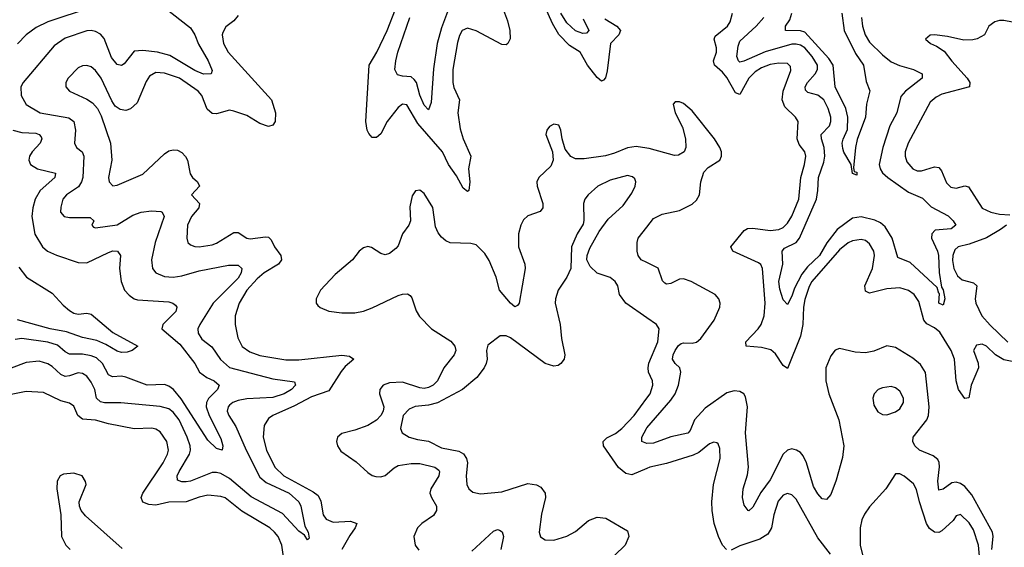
# Model space of a CAD drawing. Header units: inches. Extents: x 1843162 to 1959474, y 907081 to 1016326.
# Tile 499 of 656: x 1897100 to 1901653, y 994800 to 997241. Entities that reach past the tile are written whole.
import ezdxf

# ---------------------------------------------------------------- set-up
doc = ezdxf.new("R2010")
doc.units = ezdxf.units.IN
doc.header["$MEASUREMENT"] = 0
doc.layers.add('B8999', color=7, linetype='Continuous')
doc.layers.add('B9909', color=7, linetype='Continuous')

msp = doc.modelspace()

# ---------------------------------------------------------------- linework, layer by layer
at = {"layer": 'B8999', "color": 5}
for points, elevation in [([(1897090, 997625.7), (1897110, 997604.2), (1897128.9, 997570), (1897151.5, 997491.5), (1897169.3, 997470), (1897250, 997442.1), (1897330, 997431.4), (1897370, 997435.7), (1897430, 997462.4), (1897450, 997458.3), (1897511.5, 997410), (1897562.4, 997350), (1897570.6, 997330), (1897565, 997310), (1897530, 997282.5), (1897510, 997282.5), (1897470, 997295.4), (1897430, 997296.9), (1897229.5, 997230.5), (1897176.1, 997203.9), (1897129.2, 997170), (1897090, 997128.6)], 440), ([(1897770, 997296.3), (1897890, 997202.3), (1897909.3, 997170), (1897927.1, 997127.1), (1897972, 997050), (1897990, 997006), (1897986, 996990), (1897950, 996988.6), (1897910, 997006), (1897794.2, 997074.2), (1897736.9, 997090), (1897670, 997098.6), (1897630, 997095), (1897583.3, 997036.7), (1897570, 997028.2), (1897550, 997033.7), (1897525.1, 997065.1), (1897490, 997153), (1897472.9, 997172.9), (1897450, 997186.2), (1897430, 997191.2), (1897410, 997189.3), (1897310, 997154.5), (1897259.8, 997120.2), (1897116.5, 996950), (1897106, 996930), (1897107, 996890), (1897130, 996847.9), (1897194.9, 996810), (1897326.6, 996786.6), (1897350.9, 996770), (1897358.3, 996730), (1897352.9, 996670), (1897363.1, 996650), (1897389.5, 996629.5), (1897397.2, 996610), (1897391.9, 996510), (1897386.4, 996490), (1897372.3, 996467.7), (1897316.9, 996430), (1897300.2, 996410), (1897290, 996373.2), (1897289.4, 996350), (1897305.7, 996330), (1897330, 996325.8), (1897425.4, 996325.4), (1897442.4, 996310), (1897434, 996290), (1897440.9, 996280.9), (1897450, 996278), (1897550, 996291.8), (1897623.8, 996336.2), (1897661.3, 996350), (1897710, 996356.6), (1897752.6, 996352.6), (1897758.6, 996350), (1897768.1, 996330), (1897726.7, 996210), (1897710.2, 996130), (1897714.4, 996090), (1897730, 996069.3), (1897770, 996053), (1897810, 996050.1), (1897850, 996056.3), (1897930, 996079.4), (1898065.1, 996105.1), (1898110, 996105.8), (1898126.5, 996090), (1898124, 996070), (1898110, 996044.8), (1897994, 995930), (1897933, 995830), (1897923.6, 995810), (1897925.2, 995790), (1897942.9, 995762.9), (1897987.8, 995727.8), (1898028.1, 995668.1), (1898070, 995631.3), (1898270, 995579.8), (1898370, 995565.5), (1898375.6, 995550), (1898357.1, 995530), (1898323.2, 995510), (1898270, 995492.8), (1898150, 995486.3), (1898110, 995479.7), (1898085.4, 995470), (1898070, 995457), (1898063.9, 995450), (1898059.5, 995430), (1898066.6, 995410), (1898098.7, 995358.7), (1898146.7, 995250), (1898210, 995124.7), (1898239.1, 995099.1), (1898345.9, 995050), (1898391.2, 995010), (1898399.8, 994990), (1898418, 994898), (1898433.2, 994870), (1898438, 994842), (1898430, 994834), (1898416.3, 994856.3), (1898390, 994874), (1898315.9, 994955.9), (1898170, 995033.3), (1898070, 995117.6), (1898030, 995141.5), (1898010, 995146.6), (1897990, 995145.5), (1897890, 995106), (1897870, 995102.5), (1897850, 995102.7), (1897829.9, 995109.9), (1897828.6, 995130), (1897836.7, 995150), (1897885.5, 995230), (1897890.4, 995250), (1897888.6, 995270), (1897874.7, 995310), (1897837, 995390), (1897810, 995425.4), (1897790, 995439.9), (1897750, 995451.5), (1897567.6, 995467.6), (1897491.5, 995468.5), (1897473.5, 995473.5), (1897455.2, 995490), (1897446.7, 995530), (1897430, 995564.1), (1897410, 995591.3), (1897390, 995603.9), (1897370, 995607.4), (1897330, 995592.7), (1897310, 995590.5), (1897290, 995599.9), (1897250, 995636.1), (1897230, 995648), (1897190, 995660.8), (1897130, 995655), (1896990, 995602.4)], 460), ([(1899327.3, 997310), (1899355.9, 997235.9), (1899366.5, 997190), (1899368, 997152), (1899356.5, 997130), (1899350, 997124.2), (1899330, 997125.9), (1899210, 997188.7), (1899170, 997201.8), (1899145.6, 997190), (1899132.9, 997167.2), (1899124.2, 997135.8), (1899102.5, 997010), (1899102.5, 996950), (1899107.1, 996927.1), (1899133.6, 996870), (1899125.4, 996810), (1899136.4, 996736.4), (1899150.1, 996690.1), (1899185.2, 996610), (1899175.6, 996550), (1899181.3, 996490), (1899177, 996450), (1899170, 996446.3), (1899150, 996461.4), (1899118.9, 996518.9), (1899083, 996570), (1899054.3, 996630), (1898940.5, 996760.5), (1898890, 996847), (1898870, 996849.2), (1898850, 996834), (1898799.1, 996770), (1898770, 996712.4), (1898750, 996695.1), (1898730, 996696.3), (1898714.1, 996714.1), (1898706.6, 996730), (1898699.9, 996770), (1898715.6, 997030), (1898751.6, 997090), (1898799.6, 997190), (1898836.9, 997290)], 480), ([(1899082, 997290), (1899050, 997202.4), (1899030.1, 997130), (1899014, 997014), (1899002.2, 996857.8), (1898990, 996823.7), (1898970, 996845.1), (1898950, 996892.2), (1898934.2, 996950), (1898924.6, 996964.6), (1898910, 996976), (1898870, 996978.7), (1898846.2, 996986.2), (1898834.8, 997010), (1898839.6, 997050), (1898849, 997090), (1898903.3, 997250)], 460), ([(1899805.2, 997245.2), (1899860.6, 997210), (1899877.5, 997190), (1899870.9, 997170), (1899831.8, 997130), (1899815.8, 997004.3), (1899808.2, 996971.8), (1899798.9, 996961.1), (1899790, 996956.3), (1899770, 996972.7), (1899725.8, 997030), (1899691.4, 997090), (1899641.5, 997121.5), (1899592.3, 997172.3), (1899562.9, 997222.9), (1899530, 997298.5)], 480), ([(1898110, 997260.5), (1898090, 997235.5), (1898052.8, 997207.2), (1898038.5, 997181.5), (1898036.3, 997170), (1898042.6, 997130), (1898064.3, 997090), (1898264.2, 996870), (1898282.5, 996810), (1898280.8, 996770), (1898270, 996753.3), (1898250, 996747.2), (1898210, 996760.8), (1898150, 996797), (1898090, 996818), (1898070, 996821.3), (1898010, 996805), (1897990, 996806.4), (1897966.5, 996826.5), (1897941.6, 996890), (1897925.2, 996910), (1897838.4, 996970), (1897770, 996993.9), (1897730, 996995.9), (1897700.6, 996979.4), (1897685.3, 996954.7), (1897643.3, 996856.6), (1897612.3, 996827.7), (1897590, 996820.7), (1897564.9, 996824.9), (1897540.8, 996840.8), (1897525.3, 996865.3), (1897477.3, 996970), (1897450, 997005.6), (1897430, 997022.2), (1897410, 997028.9), (1897390, 997026.8), (1897370, 997017.6), (1897324.7, 996970), (1897312.7, 996950), (1897314, 996930), (1897330.3, 996910), (1897410, 996872.7), (1897436, 996856), (1897459.1, 996830), (1897476.6, 996796.6), (1897520.1, 996670), (1897526.1, 996590), (1897510.2, 996510), (1897513.7, 996490), (1897530, 996472.2), (1897550, 996475.6), (1897670, 996526.7), (1897770, 996620.6), (1897790, 996633.5), (1897810, 996638.8), (1897830, 996636.9), (1897850, 996625.5), (1897867, 996607), (1897875.9, 996590), (1897887.8, 996527.8), (1897898.9, 996510), (1897922.4, 996490), (1897931.3, 996470), (1897894.9, 996430), (1897931, 996390), (1897928.5, 996370), (1897894.5, 996330), (1897876.6, 996290), (1897872.3, 996230), (1897878, 996210), (1897890, 996198.9), (1897910, 996191.3), (1897930, 996190.2), (1897990, 996199.8), (1898010, 996207.5), (1898090, 996256), (1898110, 996255.6), (1898150, 996230.2), (1898166.1, 996226.1), (1898236.7, 996236.7), (1898250, 996235.2), (1898262.9, 996222.9), (1898278.5, 996190), (1898308.2, 996150), (1898311.1, 996130), (1898296.9, 996110), (1898230.4, 996069.6), (1898198.7, 996041.3), (1898150, 995989), (1898114.8, 995930), (1898096.8, 995870), (1898096.3, 995830), (1898108.5, 995768.5), (1898129.2, 995729.2), (1898164.2, 995704.2), (1898210, 995686.7), (1898330, 995667.6), (1898390, 995667), (1898590, 995688.1), (1898624.6, 995684.6), (1898644.2, 995670), (1898604.4, 995635.6), (1898586.5, 995613.5), (1898530, 995523.4), (1898450, 995496.4), (1898370, 995453.7), (1898270.3, 995410), (1898250, 995395.3), (1898230, 995363.7), (1898226.4, 995310), (1898241.5, 995250), (1898279.5, 995170), (1898321.4, 995130), (1898456.7, 995056.7), (1898479.4, 995039.4), (1898493, 995013), (1898503.5, 994950), (1898517.2, 994930), (1898550, 994916), (1898630, 994920.1), (1898658.3, 994910), (1898651.7, 994890), (1898625.8, 994854.2), (1898590.1, 994790)], 480), ([(1899704.7, 997244.7), (1899731, 997190), (1899721.5, 997178.5), (1899704, 997176), (1899670, 997188.8), (1899630, 997225.3), (1899602.8, 997270)], 460), ([(1900000, 996646.6), (1899950, 996654.1), (1899910, 996648.2), (1899850, 996622.4), (1899808.5, 996611.5), (1899710, 996596.7), (1899670, 996597.3), (1899647.8, 996607.8), (1899622.4, 996642.4), (1899608.4, 996690), (1899602.6, 996730), (1899593.2, 996753.2), (1899570, 996757.6), (1899550, 996746), (1899538, 996730), (1899532.7, 996710), (1899562.8, 996630), (1899566.8, 996590), (1899556.5, 996563.5), (1899499.7, 996510), (1899491.1, 996490), (1899492.6, 996470), (1899519, 996390), (1899518.2, 996370), (1899506.8, 996353.2), (1899450, 996333.6), (1899430, 996315.1), (1899417.5, 996290), (1899405.8, 996250), (1899406.6, 996190), (1899435.2, 996110), (1899437.8, 996090), (1899410.1, 995929.9), (1899401.4, 995918.6), (1899390, 995912.8), (1899370, 995928.8), (1899318.7, 995990), (1899302.9, 996050), (1899270, 996126.8), (1899250, 996158.6), (1899210, 996199.8), (1899185.7, 996205.7), (1899090, 996209), (1899070, 996217.2), (1899050, 996234), (1899034.8, 996254.8), (1899022.8, 996282.8), (1899010, 996371.2), (1898970, 996436.3), (1898950, 996451.6), (1898930, 996449.4), (1898914.8, 996425.2), (1898904.6, 996375.4), (1898907.1, 996310), (1898899.6, 996290), (1898870.1, 996249.9), (1898850, 996195.1), (1898838.5, 996181.5), (1898810, 996159), (1898790, 996152.7), (1898770, 996159.6), (1898726.1, 996186.1), (1898710, 996191.1), (1898690, 996185.4), (1898670, 996169.6), (1898639, 996130), (1898558.3, 996061.7), (1898491.3, 995990), (1898470.2, 995950), (1898470.3, 995930), (1898479, 995919), (1898489.4, 995909.4), (1898530, 995892.8), (1898590, 995884.2), (1898650, 995885.2), (1898690, 995892.5), (1898730, 995907), (1898850, 995964.5), (1898870, 995971.6), (1898892.4, 995972.4), (1898905.2, 995965.2), (1898913.7, 995953.7), (1898933.7, 995893.7), (1898947.9, 995867.9), (1899004.5, 995810), (1899092.9, 995752.9), (1899111.7, 995730), (1899116.8, 995710), (1899109.3, 995690), (1899060.6, 995630), (1899032, 995570), (1899012.3, 995550), (1898990, 995538.4), (1898970, 995535.1), (1898950, 995537), (1898870, 995563.1), (1898810, 995561.4), (1898781.2, 995550), (1898764.6, 995530), (1898763.5, 995510), (1898783.4, 995450), (1898780.1, 995430), (1898770, 995409.9), (1898750, 995388.4), (1898710, 995363.1), (1898650, 995341.2), (1898590, 995326.4), (1898569.1, 995310), (1898564.9, 995290), (1898568.7, 995268.7), (1898584.4, 995244.4), (1898655.5, 995195.5), (1898710, 995145.6), (1898730, 995131.9), (1898746.7, 995126.7), (1898770, 995125.7), (1898790, 995131.7), (1898832.1, 995167.9), (1898850, 995177.8), (1898910, 995187.7), (1898950, 995187.8), (1899019.3, 995170), (1899037.4, 995157.4), (1899041.3, 995150), (1899037.7, 995130), (1899001.1, 995070), (1898997, 995050), (1899003.7, 995030), (1899027.3, 994990), (1899027.9, 994970), (1899013, 994947), (1898959, 994910), (1898939.6, 994890), (1898922, 994850), (1898928.9, 994810), (1898946, 994786)], 520), ([(1897069, 996729), (1897110, 996719.3), (1897175.2, 996715.1), (1897190.3, 996710), (1897198.7, 996698.7), (1897202.6, 996690), (1897194.2, 996670), (1897157.1, 996630), (1897145, 996610), (1897141.6, 996590), (1897150.2, 996570), (1897181.6, 996550), (1897264.9, 996530), (1897263.2, 996510), (1897195.3, 996450), (1897172.3, 996410), (1897160.8, 996370), (1897155.9, 996330), (1897170, 996248.2), (1897205.4, 996190), (1897228, 996170), (1897270, 996150.7), (1897370, 996117.4), (1897410, 996116.1), (1897510, 996163.9), (1897530, 996170.8), (1897553, 996170), (1897565.5, 996150), (1897561.4, 996090), (1897569.4, 996029.4), (1897584.9, 995990), (1897605.9, 995965.9), (1897629.4, 995949.4), (1897645.3, 995945.3), (1897790, 995935.2), (1897807.7, 995930), (1897820, 995920), (1897827, 995910), (1897822.4, 995890), (1897761.1, 995830), (1897757.5, 995810), (1897840, 995740), (1897909.5, 995650), (1897931.5, 995610), (1897965.7, 995585.7), (1897999.1, 995570), (1898022, 995550), (1898014.5, 995530), (1897972.5, 995487.5), (1897963.3, 995470), (1897961.6, 995450), (1897975.5, 995410), (1898030, 995303.8), (1898039.6, 995270), (1898036, 995250), (1898010, 995257.7), (1897970, 995295.5), (1897847, 995487), (1897810.4, 995530.4), (1897790, 995545.5), (1897770, 995552.6), (1897690, 995550.4), (1897590, 995587.4), (1897570, 995591.3), (1897528.4, 995588.4), (1897510, 995597.1), (1897482.6, 995650), (1897455.7, 995675.7), (1897430, 995686.2), (1897390, 995693.9), (1897330, 995693.9), (1897310, 995703.6), (1897274.5, 995734.5), (1897230, 995749.2), (1897110, 995765.3), (1897078.8, 995761.2)], 440), ([(1900000, 995861.1), (1899903, 995930), (1899873.2, 995970), (1899865.2, 996010), (1899853.3, 996030), (1899830, 996047.3), (1899770, 996067.8), (1899738.2, 996098.2), (1899722.9, 996130), (1899724.5, 996150), (1899735.8, 996184.2), (1899779.4, 996260.6), (1899821.6, 996318.4), (1899890, 996381.6), (1899930, 996438), (1899946, 996470), (1899949.6, 996490), (1899943.9, 996503.9), (1899933.3, 996513.3), (1899910, 996519.1), (1899830, 996498.5), (1899773.4, 996470), (1899728, 996430), (1899713, 996410), (1899706.4, 996390), (1899708.5, 996311.5), (1899704.9, 996295.1), (1899677.3, 996250), (1899650.7, 996190), (1899648.5, 996090), (1899630.3, 996050), (1899590.2, 995990), (1899577.6, 995950), (1899576.5, 995930), (1899599.3, 995830), (1899605.5, 995765.5), (1899621.1, 995690), (1899617, 995670), (1899602.4, 995650), (1899590, 995640.5), (1899570, 995637.7), (1899530, 995650.9), (1899370, 995769.5), (1899350, 995778.4), (1899322, 995778), (1899264.4, 995735.6), (1899259, 995710), (1899261.6, 995670), (1899257.6, 995650), (1899248, 995630), (1899214.4, 995585.6), (1899146.7, 995530), (1899031.1, 995468.9), (1898990, 995457.8), (1898928, 995452), (1898900.5, 995439.5), (1898872.7, 995410), (1898861.5, 995350), (1898869.2, 995329.2), (1898900.5, 995310), (1898938.7, 995298.7), (1898990, 995291.5), (1899050, 995260.8), (1899130, 995244.5), (1899152, 995232), (1899166.3, 995210), (1899170.1, 995190), (1899164.3, 995130), (1899168, 995090), (1899177, 995070), (1899194.8, 995054.8), (1899230, 995046.5), (1899330, 995056), (1899450, 995094.3), (1899489.2, 995089.2), (1899510, 995078.7), (1899530.2, 995050.2), (1899531, 995031), (1899513.4, 994953.4), (1899501.5, 994870), (1899508.2, 994848.2), (1899530, 994834.9), (1899570, 994833.6), (1899630, 994852.1), (1899670, 994872.4), (1899730, 994923.2), (1899770, 994939.2), (1899810, 994935.3), (1899910, 994876), (1899917.1, 994850), (1899899, 994810), (1899754.4, 994670)], 540), ([(1900000, 996117.1), (1899974, 996130), (1899960.3, 996150), (1899954.8, 996170), (1899954.9, 996210), (1899960.2, 996230), (1900000, 996281.4)], 520), ([(1897096.2, 996096.2), (1897131.7, 996050), (1897250, 995976.2), (1897300.4, 995920.5), (1897330, 995894.9), (1897350, 995883.2), (1897370, 995879), (1897410, 995882.3), (1897430, 995878.3), (1897530, 995793.2), (1897646, 995730), (1897620.7, 995710), (1897597.4, 995702.6), (1897570, 995701.5), (1897550, 995706.8), (1897498.7, 995738.7), (1897456.4, 995756.4), (1897390, 995770.6), (1897316.1, 995796.1), (1897240.7, 995810), (1897090, 995852.9)], 420), ([(1898323.8, 994723.8), (1898312.2, 994810), (1898294.5, 994850), (1898278.9, 994870), (1898255.9, 994890), (1898126.6, 994966.6), (1898050, 995028), (1898030, 995035.4), (1897970, 995041.4), (1897930, 995032.3), (1897870, 995010.3), (1897790, 995008.2), (1897730, 994994.1), (1897697.6, 994997.6), (1897670, 995008.9), (1897661.6, 995030), (1897669.1, 995050), (1897762.9, 995190), (1897783.2, 995230), (1897787.5, 995250), (1897779.9, 995290), (1897750, 995334.6), (1897730, 995346.6), (1897710.5, 995350.5), (1897630, 995348), (1897510, 995370.4), (1897450, 995387.8), (1897390, 995392.3), (1897368.9, 995408.9), (1897350, 995452.1), (1897330, 995466.3), (1897290, 995478.1), (1897210, 995516.2), (1897130, 995520.8), (1896937.2, 995482.8)], 480), ([(1900000, 995164.3), (1899930, 995134.7), (1899902, 995142), (1899869.2, 995169.2), (1899798.8, 995270), (1899797.1, 995290), (1899814.1, 995305.9), (1899854.4, 995325.6), (1899884.1, 995350), (1899941.3, 995410), (1900000, 995490.3)], 540), ([(1900000, 995279.5), (1899999.5, 995279.5), (1899976.4, 995290), (1899976.5, 995310), (1899998.4, 995350), (1900000, 995351.9)], 520), ([(1897573.6, 994793.6), (1897404.8, 994944.8), (1897383.5, 994970), (1897376.4, 994990), (1897375.6, 995010), (1897406.6, 995090), (1897404.2, 995104.2), (1897389.3, 995130), (1897350, 995142.3), (1897302.4, 995137.6), (1897287.7, 995130), (1897274, 995106), (1897272.4, 995070), (1897290.3, 994950), (1897293.2, 994850), (1897313.2, 994810), (1897333.6, 994790)], 520), ([(1899190, 994782.3), (1899290, 994875.3), (1899310, 994882.3), (1899319.2, 994879.2), (1899331.2, 994871.2), (1899336.5, 994850), (1899325.4, 994790)], 520)]:
    msp.add_lwpolyline(points, dxfattribs=dict(at, elevation=elevation))
at = {"layer": 'B9909', "color": 5}
for points, elevation in [([(1901727.7, 995652.3), (1901650, 995666.6), (1901611.9, 995690), (1901570, 995730.5), (1901550, 995739.3), (1901524.6, 995735.4), (1901510.2, 995710), (1901532, 995652), (1901532.9, 995630), (1901500.1, 995550), (1901488.8, 995491.2), (1901470, 995488.5), (1901440.4, 995530), (1901430.4, 995570), (1901421.8, 995670), (1901406.4, 995710), (1901354.4, 995794.4), (1901330, 995814.7), (1901293.9, 995833.9), (1901279.9, 995850), (1901257.3, 995937.3), (1901236, 995970), (1901210, 995988.5), (1901170, 995999.9), (1901110, 995996.3), (1901030, 995975.8), (1901010, 995984), (1901007.2, 996010), (1901042.5, 996090), (1901052.2, 996150), (1901049.1, 996170), (1901030, 996203.9), (1901010, 996218.5), (1900990, 996224.2), (1900950, 996218.1), (1900930, 996207.8), (1900890, 996176), (1900762.9, 996030), (1900750, 996006.5), (1900730, 995946.9), (1900723.9, 995910), (1900720.4, 995830), (1900710, 995776.1), (1900650, 995626.3), (1900630, 995640.9), (1900594.6, 995694.6), (1900572.8, 995712.8), (1900530, 995724.6), (1900459.3, 995730), (1900457.4, 995750), (1900515.1, 995810), (1900528.5, 995830), (1900542.4, 995870), (1900546.3, 995930), (1900534.6, 996090), (1900527.4, 996107.4), (1900516.4, 996116.4), (1900397.6, 996170), (1900387.7, 996190), (1900450, 996265.2), (1900465.3, 996274.7), (1900490, 996276.1), (1900570, 996265.9), (1900609.9, 996270.1), (1900630, 996279.5), (1900650, 996298.6), (1900670, 996331.1), (1900702.5, 996410), (1900711.9, 996510), (1900729.4, 996570), (1900735.3, 996610), (1900730.5, 996630), (1900703.6, 996663.6), (1900694.3, 996690), (1900698.9, 996770), (1900687.7, 996790), (1900637.5, 996837.5), (1900624.8, 996870), (1900630.8, 996910), (1900665.6, 997005.6), (1900664.4, 997024.4), (1900650, 997037.3), (1900610, 997039.1), (1900570, 997032.8), (1900530, 997018.4), (1900500.4, 996999.6), (1900471.6, 996970), (1900430, 996895.1), (1900410, 996901.6), (1900370, 996972.9), (1900350, 996998.5), (1900313.2, 997030), (1900308.2, 997050), (1900321.5, 997090), (1900322.2, 997110), (1900311, 997150), (1900315.3, 997164.7), (1900372.8, 997210), (1900385.3, 997230), (1900396.1, 997270)], 480), ([(1900992.3, 997250), (1900997.4, 997210), (1901009.6, 997170), (1901030, 997137), (1901090, 997078.6), (1901130, 997046.4), (1901168.3, 997028.3), (1901232.4, 997010), (1901272.9, 996990), (1901272.3, 996970), (1901195.5, 996910), (1901174.3, 996885.7), (1901156.4, 996810), (1901123.9, 996750), (1901090.9, 996649.1), (1901074.2, 996570), (1901078.5, 996550), (1901090, 996532.2), (1901113.5, 996510), (1901210, 996443.1), (1901275, 996415), (1901314.6, 996374.6), (1901393.3, 996333.3), (1901416.5, 996310), (1901428.9, 996290), (1901406.2, 996273.8), (1901333.5, 996266.5), (1901317.8, 996250), (1901316.4, 996230), (1901343.6, 996170), (1901347.6, 996150), (1901351.3, 996071.3), (1901362.5, 996002.5), (1901370, 995990.7), (1901376.9, 995950), (1901370, 995919.3), (1901350, 995929.2), (1901353.2, 995973.2), (1901350, 995974), (1901342.3, 996002.3), (1901218, 996118), (1901160.9, 996140.9), (1901133.8, 996230), (1901102.3, 996282.3), (1901080.3, 996300.3), (1901053.9, 996313.9), (1900990, 996329), (1900950, 996322.5), (1900879.4, 996270), (1900831.4, 996208.6), (1900798.6, 996150), (1900743, 996097), (1900716.4, 996063.6), (1900681.9, 995998.1), (1900670, 995961.3), (1900650, 995922.4), (1900630, 995944.2), (1900614.5, 995994.5), (1900609.9, 996030), (1900628, 996110), (1900625.4, 996170), (1900637, 996183), (1900689.9, 996210), (1900705.1, 996230), (1900783.8, 996410), (1900790.8, 996450), (1900793.2, 996510), (1900817.8, 996582.2), (1900822.7, 996610), (1900820.1, 996650), (1900807.3, 996690), (1900806, 996710), (1900843.6, 996750), (1900850.8, 996770), (1900849.9, 996790), (1900838.3, 996830), (1900817.5, 996870), (1900790, 996891.3), (1900744.2, 996904.2), (1900733.8, 996913.8), (1900731.9, 996930), (1900743.1, 996950), (1900778.5, 996990), (1900788.9, 997010), (1900788.5, 997030), (1900764.7, 997070), (1900730, 997109.9), (1900710, 997122.5), (1900690, 997127.7), (1900670, 997126.9), (1900547.5, 997092.5), (1900448.3, 997048.3), (1900430, 997044.6), (1900423.5, 997050), (1900416.3, 997070), (1900421.8, 997118.2), (1900430, 997140.8), (1900504.7, 997210), (1900540.7, 997250)], 460), ([(1900901.4, 997270), (1900911.5, 997190), (1900964.7, 997084.7), (1901000.8, 997030), (1901014.2, 996954.2), (1901031, 996911), (1901014.7, 996850), (1901011.3, 996790), (1900973, 996687), (1900964.4, 996650), (1900954.8, 996554.8), (1900958, 996538), (1900970, 996536), (1900970, 996522), (1900950, 996529.4), (1900944.5, 996570), (1900910, 996627.3), (1900905.4, 996645.4), (1900903.6, 996670), (1900907.7, 996687.7), (1900927.4, 996732.6), (1900929.1, 996790), (1900919.6, 996830), (1900869.9, 996930), (1900861.7, 997030), (1900841.8, 997061.8), (1900730, 997183), (1900710, 997188.6), (1900640.9, 997190), (1900641.5, 997210), (1900660.8, 997239.2), (1900669.9, 997270)], 440), ([(1901690.8, 997229.2), (1901650, 997237.4), (1901630, 997237.2), (1901609.4, 997230.6), (1901581.1, 997210), (1901560.3, 997170), (1901527.3, 997152.7), (1901507.3, 997147.3), (1901465.2, 997145.2), (1901390, 997163.5), (1901329.1, 997170.9), (1901310, 997169.3), (1901287.7, 997150), (1901310.7, 997130), (1901338.6, 997118.6), (1901375.1, 997095.1), (1901410, 997049.1), (1901480.7, 996970), (1901493.2, 996950), (1901491.8, 996930), (1901363.9, 996896.1), (1901337.2, 996882.8), (1901310, 996858.8), (1901207.4, 996670), (1901194.8, 996630), (1901194.6, 996610), (1901202.4, 996582.4), (1901230, 996550.2), (1901250, 996541.2), (1901270, 996541), (1901330, 996559.3), (1901350, 996557.1), (1901361.8, 996541.8), (1901385.5, 996485.5), (1901405.5, 996465.5), (1901430, 996461.4), (1901470, 996472.3), (1901486.9, 996466.9), (1901550, 996368.4), (1901590.3, 996350.3), (1901630, 996341.3), (1901678, 996338)], 480), ([(1900000, 996281.4), (1900030, 996320.2), (1900070, 996341.1), (1900150, 996357.8), (1900210, 996387.9), (1900230, 996405.7), (1900242.8, 996430), (1900249.8, 996490.2), (1900264, 996536), (1900282.8, 996557.2), (1900337.6, 996590), (1900345.1, 996610), (1900344.8, 996630), (1900337.2, 996650), (1900312.8, 996690), (1900210, 996818.7), (1900170, 996853), (1900150, 996860.7), (1900130, 996861.2), (1900122, 996850), (1900130.4, 996810), (1900164, 996744), (1900179.1, 996690), (1900179.7, 996650), (1900172.7, 996630), (1900146.8, 996613.2), (1900127.4, 996612.6), (1900010, 996645.1), (1900000, 996646.6)], 520), ([(1901663.2, 996290), (1901635.6, 996270), (1901570, 996231.6), (1901490, 996202.2), (1901439.6, 996190), (1901424.2, 996175.7), (1901415.1, 996150), (1901413.6, 996126.4), (1901419.1, 996090), (1901436.3, 996056.3), (1901457.3, 996037.3), (1901510, 996023.2), (1901525, 996010), (1901518.1, 995950), (1901521.1, 995930), (1901548.2, 995870), (1901586.9, 995826.9), (1901668.6, 995748.6)], 480), ([(1900000, 995351.9), (1900110, 995480.5), (1900130.3, 995510), (1900146.5, 995550), (1900157.4, 995610), (1900151.9, 995630), (1900130.3, 995650.3), (1900119.1, 995670), (1900121.2, 995690), (1900130, 995710.1), (1900146.2, 995733.8), (1900158.1, 995741.9), (1900170, 995746.5), (1900210, 995744.7), (1900230, 995748.7), (1900250, 995766), (1900310.5, 995850), (1900337, 995910), (1900338.5, 995930), (1900332.8, 995950), (1900315.4, 995970), (1900204.8, 996030), (1900170, 996041.5), (1900150, 996040.1), (1900110, 996020.7), (1900090, 996017.8), (1900082.2, 996022.2), (1900072.3, 996032.3), (1900051.4, 996091.4), (1900000, 996117.1)], 520), ([(1900000, 995490.3), (1900014.4, 995510), (1900027.5, 995550), (1900025.8, 995570), (1900007.8, 995610), (1900005.2, 995630), (1900008.9, 995651.1), (1900050.6, 995750), (1900056.2, 995810), (1900043.7, 995830), (1900000, 995861.1)], 540), ([(1901594.8, 994790), (1901600.8, 994850), (1901598, 994870), (1901502.3, 995042.3), (1901470, 995081.7), (1901450, 995095.2), (1901430, 995101.2), (1901410, 995097.4), (1901370, 995068.9), (1901350, 995063.5), (1901345.1, 995105.1), (1901352.4, 995172.4), (1901351.5, 995191.5), (1901345.3, 995205.3), (1901322.9, 995222.9), (1901260.7, 995250), (1901238.4, 995270), (1901229.3, 995290), (1901231.9, 995310), (1901294.6, 995390), (1901302.5, 995410), (1901305.1, 995450), (1901288.1, 995608.1), (1901265.3, 995645.3), (1901230, 995675), (1901150, 995724.1), (1901110, 995732.2), (1901050, 995706.6), (1901010, 995698.8), (1900963.2, 995703.2), (1900890, 995719.1), (1900870, 995711.5), (1900850, 995686), (1900827.3, 995630), (1900827.4, 995570), (1900841.7, 995510), (1900888, 995390), (1900910.1, 995270), (1900904.5, 995215.5), (1900874.5, 995110), (1900850, 995043.7), (1900830, 995020.7), (1900810, 995023.5), (1900790, 995046.9), (1900770, 995081.1), (1900738.4, 995190), (1900722.7, 995222.7), (1900710, 995238.7), (1900692.1, 995250), (1900670, 995254.7), (1900650, 995249), (1900629.7, 995230.3), (1900570, 995112.5), (1900526.3, 995053.7), (1900490, 994985.1), (1900471.2, 994968.8), (1900468, 994970), (1900450, 994994.5), (1900442, 995030), (1900445.5, 995070), (1900464.4, 995135.6), (1900469.4, 995170), (1900455.7, 995330), (1900465.7, 995450), (1900455.9, 995495.9), (1900447.8, 995510), (1900430, 995520.9), (1900403.5, 995523.5), (1900370, 995514.3), (1900270, 995443.4), (1900220.3, 995390), (1900199.7, 995340.3), (1900190, 995327.8), (1900110, 995310.4), (1900030, 995281.7), (1900000, 995279.5)], 520), ([(1900367.4, 994790), (1900349.8, 994810), (1900331.4, 994850), (1900311.5, 994910), (1900301.2, 994970), (1900299.8, 995010), (1900308.1, 995090), (1900339.2, 995210), (1900336.6, 995256.6), (1900330, 995278), (1900322.7, 995282.7), (1900310, 995286.3), (1900290, 995278.3), (1900240.8, 995239.2), (1900214.1, 995225.9), (1900090, 995188.2), (1900013.4, 995170), (1900000, 995164.3)], 540), ([(1901543.1, 994710), (1901532.6, 994810), (1901510, 994881.1), (1901490, 994912.8), (1901450, 994951.1), (1901430, 994945.1), (1901415.5, 994924.5), (1901363.8, 994876.2), (1901350, 994868.4), (1901329.5, 994869.5), (1901307.1, 994887.1), (1901293.4, 994910), (1901260.2, 995010), (1901247.2, 995067.2), (1901233.4, 995093.4), (1901190, 995129.5), (1901170, 995139.3), (1901150, 995139), (1901104.4, 995070), (1901030, 994987.6), (1901006.2, 994953.8), (1900993.6, 994926.4), (1900986.2, 994890), (1900985.8, 994810), (1901015.4, 994690)], 540), ([(1900848.4, 994768.4), (1900790, 994844.2), (1900690, 995022.4), (1900670, 995042.4), (1900650, 995048.7), (1900630, 995041.8), (1900606.2, 995013.8), (1900586.4, 994950), (1900576.4, 994890), (1900558.9, 994861.1), (1900522.2, 994837.8), (1900430, 994807.2), (1900390, 994786.5)], 540)]:
    msp.add_lwpolyline(points, dxfattribs=dict(at, elevation=elevation))
at = {"layer": 'B9909', "color": 5, "elevation": 540}
msp.add_lwpolyline([(1901130, 995543), (1901090, 995537.4), (1901070, 995529.5), (1901050.5, 995510), (1901044.9, 995490), (1901050, 995458), (1901067.3, 995427.3), (1901090, 995414), (1901110, 995413), (1901150, 995426.7), (1901170, 995440.4), (1901186.6, 995470), (1901186.6, 995490), (1901170, 995522.9), (1901150, 995538)], close=True, dxfattribs=at)

doc.saveas('drawing.dxf')
